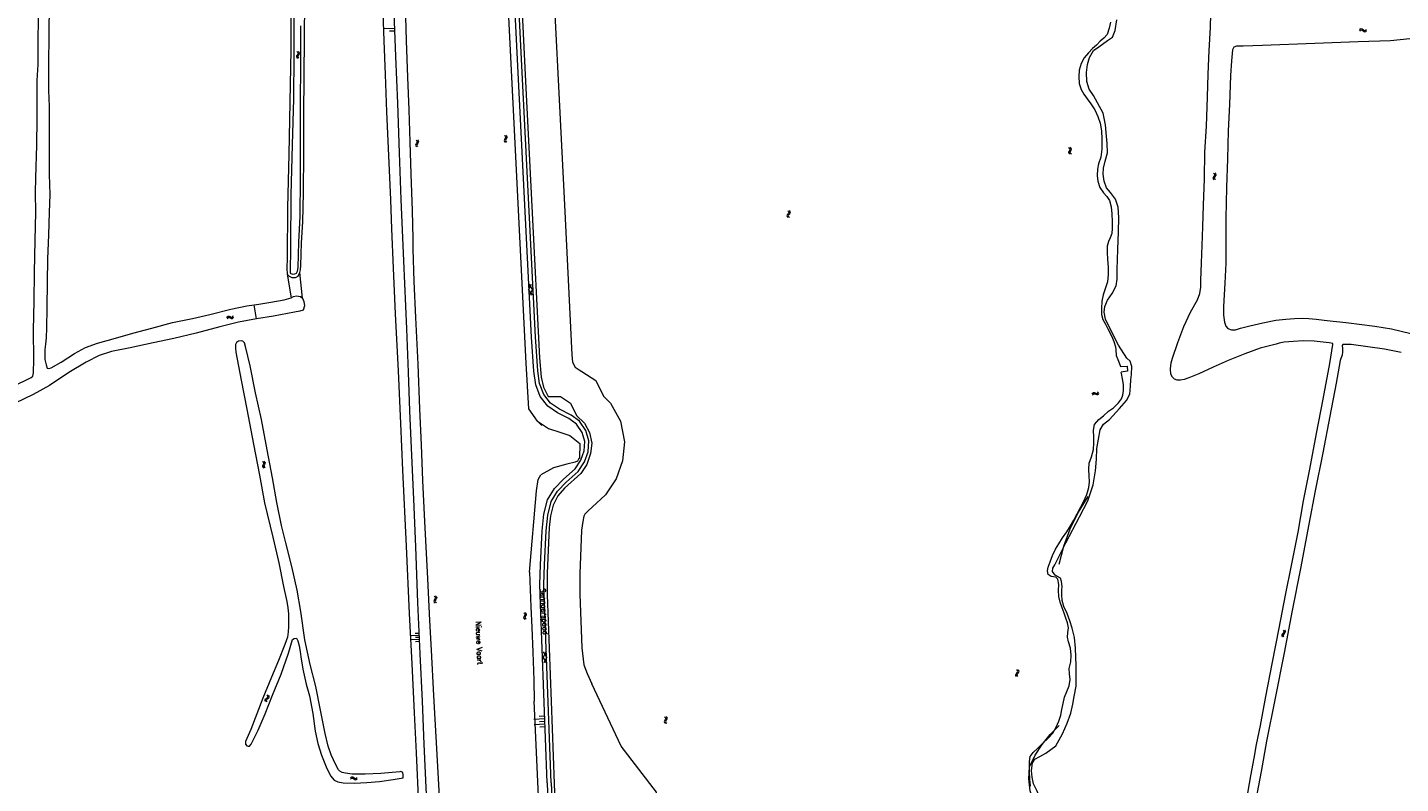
# Model space of a CAD drawing. Header units: metres. Extents: x 189705 to 199106, y 581686 to 588448.
# Tile 535 of 555: x 197695 to 198202, y 587037 to 587316. Entities that reach past the tile are written whole.
import ezdxf

# ---------------------------------------------------------------- set-up
doc = ezdxf.new("R2010")
doc.units = ezdxf.units.M
doc.layers.add('B-WA-OG-GBKN-G', color=7, linetype='Continuous', lineweight=18)
doc.styles.add('Style-STANDARD', font='STANDARD.shx')

msp = doc.modelspace()

# ---------------------------------------------------------------- linework, layer by layer
at = {"layer": 'B-WA-OG-GBKN-G'}
for p, q in [((197831.026, 587316.074), (197827.012, 587315.958)), ((197831.055, 587315.07), (197829.048, 587315.012)), ((198187.344, 587315.606), (198187.639, 587315.886)), ((198187.367, 587315.109), (198187.665, 587315.388)), ((198187.639, 587315.886), (198187.942, 587316.01)), ((198187.665, 587315.388), (198187.969, 587315.51)), ((198187.942, 587316.01), (198188.268, 587315.916)), ((198187.969, 587315.51), (198188.283, 587315.42)), ((198188.268, 587315.916), (198188.59, 587315.668)), ((198188.283, 587315.42), (198188.615, 587315.172)), ((198188.59, 587315.668), (198188.915, 587315.42)), ((198188.615, 587315.172), (198188.938, 587314.922)), ((198188.915, 587315.42), (198189.23, 587315.327)), ((198188.938, 587314.922), (198189.253, 587314.828)), ((198189.23, 587315.327), (198189.543, 587315.451)), ((198189.253, 587314.828), (198189.566, 587314.955)), ((198189.543, 587315.451), (198189.841, 587315.731)), ((198189.566, 587314.955), (198189.864, 587315.235)), ((197794.856, 587307.506), (197795.151, 587307.225)), ((197795.219, 587306.61), (197794.991, 587306.264)), ((197795.151, 587307.225), (197795.291, 587306.928)), ((197795.291, 587306.928), (197795.219, 587306.61)), ((197795.35, 587307.558), (197795.647, 587307.279)), ((197795.714, 587306.654), (197795.485, 587306.317)), ((197795.647, 587307.279), (197795.788, 587306.984)), ((197795.788, 587306.984), (197795.714, 587306.654)), ((197794.76, 587305.927), (197794.685, 587305.607)), ((197794.685, 587305.607), (197794.829, 587305.302)), ((197794.991, 587306.264), (197794.76, 587305.927)), ((197794.829, 587305.302), (197795.126, 587305.021)), ((197795.256, 587305.979), (197795.181, 587305.659)), ((197795.181, 587305.659), (197795.323, 587305.354)), ((197795.485, 587306.317), (197795.256, 587305.979)), ((197795.323, 587305.354), (197795.62, 587305.073)), ((197871.481, 587276.548), (197871.792, 587276.286)), ((197871.792, 587276.286), (197871.949, 587275.997)), ((197871.97, 587276.63), (197872.284, 587276.369)), ((197872.284, 587276.369), (197872.443, 587276.083)), ((197872.443, 587276.083), (197872.388, 587275.749)), ((197838.739, 587273.296), (197838.656, 587272.977)), ((197838.656, 587272.977), (197838.793, 587272.669)), ((197838.977, 587273.627), (197838.739, 587273.296)), ((197838.793, 587272.669), (197839.084, 587272.382)), ((197838.869, 587274.872), (197839.158, 587274.585)), ((197839.213, 587273.968), (197838.977, 587273.627)), ((197839.236, 587273.337), (197839.153, 587273.018)), ((197839.153, 587273.018), (197839.288, 587272.71)), ((197839.158, 587274.585), (197839.291, 587274.285)), ((197839.291, 587274.285), (197839.213, 587273.968)), ((197839.472, 587273.67), (197839.236, 587273.337)), ((197839.288, 587272.71), (197839.579, 587272.423)), ((197839.364, 587274.913), (197839.655, 587274.628)), ((197839.708, 587274.001), (197839.472, 587273.67)), ((197839.655, 587274.628), (197839.79, 587274.33)), ((197839.79, 587274.33), (197839.708, 587274.001)), ((197871.48, 587274.966), (197871.424, 587274.642)), ((197871.424, 587274.642), (197871.586, 587274.346)), ((197871.69, 587275.316), (197871.48, 587274.966)), ((197871.586, 587274.346), (197871.899, 587274.084)), ((197871.897, 587275.675), (197871.69, 587275.316)), ((197871.949, 587275.997), (197871.897, 587275.675)), ((197871.972, 587275.048), (197871.916, 587274.724)), ((197871.916, 587274.724), (197872.076, 587274.428)), ((197872.18, 587275.399), (197871.972, 587275.048)), ((197872.076, 587274.428), (197872.389, 587274.165)), ((197872.388, 587275.749), (197872.18, 587275.399)), ((198080.193, 587271.781), (198079.863, 587272.022)), ((198080.152, 587270.804), (198080.337, 587271.168)), ((198080.372, 587271.496), (198080.193, 587271.781)), ((198080.337, 587271.168), (198080.372, 587271.496)), ((198080.676, 587271.894), (198080.347, 587272.135)), ((198080.635, 587270.919), (198080.822, 587271.282)), ((198080.857, 587271.609), (198080.676, 587271.894)), ((198080.822, 587271.282), (198080.857, 587271.609)), ((198079.934, 587270.105), (198079.967, 587270.442)), ((198080.111, 587269.83), (198079.934, 587270.105)), ((198079.967, 587270.442), (198080.152, 587270.804)), ((198080.44, 587269.59), (198080.111, 587269.83)), ((198080.42, 587270.222), (198080.452, 587270.547)), ((198080.596, 587269.945), (198080.42, 587270.222)), ((198080.452, 587270.547), (198080.635, 587270.919)), ((198080.924, 587269.703), (198080.596, 587269.945)), ((198133.229, 587261.076), (198133.157, 587260.755)), ((198133.458, 587261.414), (198133.229, 587261.076)), ((198133.313, 587262.656), (198133.61, 587262.377)), ((198133.683, 587261.762), (198133.458, 587261.414)), ((198133.61, 587262.377), (198133.752, 587262.081)), ((198133.725, 587261.132), (198133.652, 587260.811)), ((198133.752, 587262.081), (198133.683, 587261.762)), ((198133.951, 587261.472), (198133.725, 587261.132)), ((198133.806, 587262.711), (198134.106, 587262.435)), ((198134.177, 587261.81), (198133.951, 587261.472)), ((198134.106, 587262.435), (198134.249, 587262.141)), ((198134.249, 587262.141), (198134.177, 587261.81)), ((198133.157, 587260.755), (198133.303, 587260.451)), ((198133.303, 587260.451), (198133.602, 587260.173)), ((198133.652, 587260.811), (198133.797, 587260.507)), ((198133.797, 587260.507), (198134.096, 587260.228)), ((197975.935, 587247.199), (197975.835, 587246.886)), ((197975.835, 587246.886), (197975.956, 587246.571)), ((197976.19, 587247.517), (197975.935, 587247.199)), ((197975.956, 587246.571), (197976.23, 587246.268)), ((197976.15, 587248.767), (197976.423, 587248.464)), ((197976.444, 587247.845), (197976.19, 587247.517)), ((197976.433, 587247.213), (197976.334, 587246.9)), ((197976.334, 587246.9), (197976.452, 587246.585)), ((197976.423, 587248.464), (197976.54, 587248.157)), ((197976.687, 587247.533), (197976.433, 587247.213)), ((197976.54, 587248.157), (197976.444, 587247.845)), ((197976.452, 587246.585), (197976.727, 587246.282)), ((197976.647, 587248.781), (197976.922, 587248.48)), ((197976.941, 587247.851), (197976.687, 587247.533)), ((197976.922, 587248.48), (197977.04, 587248.175)), ((197977.04, 587248.175), (197976.941, 587247.851)), ((197880.425, 587219.531), (197881.518, 587221.63)), ((197880.551, 587221.587), (197881.822, 587219.594)), ((197880.425, 587219.531), (197881.698, 587217.538)), ((197880.731, 587217.495), (197881.822, 587219.594)), ((197768.98, 587209.259), (197769.196, 587209.605)), ((197769.126, 587208.785), (197769.345, 587209.129)), ((197769.196, 587209.605), (197769.458, 587209.801)), ((197769.345, 587209.129), (197769.609, 587209.323)), ((197769.458, 587209.801), (197769.796, 587209.791)), ((197769.609, 587209.323), (197769.935, 587209.315)), ((197769.796, 587209.791), (197770.171, 587209.632)), ((197769.935, 587209.315), (197770.319, 587209.158)), ((197770.171, 587209.632), (197770.547, 587209.474)), ((197770.319, 587209.158), (197770.694, 587208.997)), ((197770.547, 587209.474), (197770.876, 587209.462)), ((197770.694, 587208.997), (197771.023, 587208.985)), ((197770.876, 587209.462), (197771.148, 587209.66)), ((197771.023, 587208.985), (197771.294, 587209.186)), ((197771.148, 587209.66), (197771.365, 587210.006)), ((197771.294, 587209.186), (197771.512, 587209.532)), ((198088.531, 587181.051), (198088.737, 587181.403)), ((198088.691, 587180.581), (198088.899, 587180.931)), ((198088.737, 587181.403), (198088.993, 587181.606)), ((198088.899, 587180.931), (198089.158, 587181.133)), ((198088.993, 587181.606), (198089.332, 587181.606)), ((198089.158, 587181.133), (198089.484, 587181.134)), ((198089.332, 587181.606), (198089.711, 587181.458)), ((198089.484, 587181.134), (198089.873, 587180.988)), ((198089.711, 587181.458), (198090.091, 587181.31)), ((198089.873, 587180.988), (198090.252, 587180.838)), ((198090.091, 587181.31), (198090.421, 587181.307)), ((198090.252, 587180.838), (198090.581, 587180.835)), ((198090.421, 587181.307), (198090.686, 587181.513)), ((198090.581, 587180.835), (198090.846, 587181.043)), ((198090.686, 587181.513), (198090.895, 587181.865)), ((198090.846, 587181.043), (198091.055, 587181.395)), ((197782.124, 587156.16), (197782.451, 587155.916)), ((197782.22, 587154.581), (197782.183, 587154.253)), ((197782.408, 587154.942), (197782.22, 587154.581)), ((197782.593, 587155.314), (197782.408, 587154.942)), ((197782.451, 587155.916), (197782.625, 587155.638)), ((197782.625, 587155.638), (197782.593, 587155.314)), ((197782.608, 587156.271), (197782.936, 587156.03)), ((197782.706, 587154.692), (197782.669, 587154.365)), ((197782.669, 587154.365), (197782.847, 587154.079)), ((197782.892, 587155.056), (197782.706, 587154.692)), ((197783.078, 587155.417), (197782.892, 587155.056)), ((197782.936, 587156.03), (197783.113, 587155.754)), ((197783.113, 587155.754), (197783.078, 587155.417)), ((197782.183, 587154.253), (197782.363, 587153.968)), ((197782.363, 587153.968), (197782.692, 587153.725)), ((197782.847, 587154.079), (197783.176, 587153.836)), ((197845.51, 587104.844), (197845.436, 587104.523)), ((197845.436, 587104.523), (197845.58, 587104.218)), ((197845.74, 587105.18), (197845.51, 587104.844)), ((197845.58, 587104.218), (197845.878, 587103.938)), ((197845.603, 587106.423), (197845.899, 587106.142)), ((197845.968, 587105.527), (197845.74, 587105.18)), ((197845.899, 587106.142), (197846.039, 587105.846)), ((197846.006, 587104.896), (197845.931, 587104.576)), ((197845.931, 587104.576), (197846.074, 587104.271)), ((197846.039, 587105.846), (197845.968, 587105.527)), ((197846.234, 587105.235), (197846.006, 587104.896)), ((197846.074, 587104.271), (197846.372, 587103.991)), ((197846.097, 587106.476), (197846.395, 587106.197)), ((197846.462, 587105.572), (197846.234, 587105.235)), ((197846.395, 587106.197), (197846.537, 587105.902)), ((197846.537, 587105.902), (197846.462, 587105.572)), ((197878.632, 587098.721), (197878.58, 587098.396)), ((197878.61, 587100.303), (197878.925, 587100.044)), ((197878.837, 587099.074), (197878.632, 587098.721)), ((197879.039, 587099.436), (197878.837, 587099.074)), ((197878.925, 587100.044), (197879.087, 587099.758)), ((197879.087, 587099.758), (197879.039, 587099.436)), ((197879.123, 587098.809), (197879.071, 587098.484)), ((197879.099, 587100.391), (197879.416, 587100.135)), ((197879.326, 587099.164), (197879.123, 587098.809)), ((197879.529, 587099.516), (197879.326, 587099.164)), ((197879.416, 587100.135), (197879.579, 587099.851)), ((197879.579, 587099.851), (197879.529, 587099.516)), ((197878.58, 587098.396), (197878.747, 587098.102)), ((197878.747, 587098.102), (197879.064, 587097.844)), ((197879.071, 587098.484), (197879.235, 587098.191)), ((197879.235, 587098.191), (197879.553, 587097.933)), ((198159.061, 587093.863), (198159.298, 587093.532)), ((198159.298, 587093.532), (198159.379, 587093.214)), ((198159.556, 587093.821), (198159.795, 587093.492)), ((197840.095, 587091.922), (197837.087, 587091.765)), ((197840.173, 587090.418), (197837.165, 587090.261)), ((197840.056, 587092.674), (197838.552, 587092.596)), ((197840.134, 587091.17), (197838.63, 587091.092)), ((197840.212, 587089.666), (197838.708, 587089.588)), ((198158.67, 587092.33), (198158.536, 587092.029)), ((198158.536, 587092.029), (198158.62, 587091.703)), ((198158.62, 587091.703), (198158.86, 587091.371)), ((198158.96, 587092.617), (198158.67, 587092.33)), ((198159.249, 587092.915), (198158.96, 587092.617)), ((198159.167, 587092.288), (198159.033, 587091.987)), ((198159.033, 587091.987), (198159.115, 587091.661)), ((198159.115, 587091.661), (198159.354, 587091.329)), ((198159.455, 587092.577), (198159.167, 587092.288)), ((198159.379, 587093.214), (198159.249, 587092.915)), ((198159.743, 587092.865), (198159.455, 587092.577)), ((198159.879, 587093.175), (198159.743, 587092.865)), ((198159.795, 587093.492), (198159.879, 587093.175)), ((197886.88, 587085.922), (197885.771, 587083.833)), ((197887.024, 587081.829), (197885.771, 587083.833)), ((197887.168, 587083.883), (197885.913, 587085.887)), ((197887.168, 587083.883), (197886.057, 587081.794)), ((198060.7, 587078.018), (198060.975, 587078.32)), ((198060.999, 587078.948), (198060.746, 587079.269)), ((198060.975, 587078.32), (198061.096, 587078.626)), ((198061.096, 587078.626), (198060.999, 587078.948)), ((198061.197, 587078), (198061.474, 587078.3)), ((198061.496, 587078.928), (198061.242, 587079.249)), ((198061.474, 587078.3), (198061.594, 587078.606)), ((198061.594, 587078.606), (198061.496, 587078.928)), ((198060.304, 587077.402), (198060.425, 587077.718)), ((198060.401, 587077.09), (198060.304, 587077.402)), ((198060.655, 587076.771), (198060.401, 587077.09)), ((198060.425, 587077.718), (198060.7, 587078.018)), ((198060.804, 587077.386), (198060.921, 587077.69)), ((198060.9, 587077.071), (198060.804, 587077.386)), ((198061.151, 587076.751), (198060.9, 587077.071)), ((198060.921, 587077.69), (198061.197, 587078)), ((197783.124, 587068.205), (197783.306, 587068.492)), ((197783.159, 587067.88), (197783.124, 587068.205)), ((197783.306, 587068.492), (197783.634, 587068.732)), ((197783.612, 587068.091), (197783.786, 587068.367)), ((197783.634, 587068.732), (197783.963, 587068.974)), ((197783.786, 587068.367), (197784.117, 587068.617)), ((197784.11, 587069.585), (197783.924, 587069.95)), ((197783.963, 587068.974), (197784.141, 587069.25)), ((197784.141, 587069.25), (197784.11, 587069.585)), ((197784.117, 587068.617), (197784.447, 587068.856)), ((197784.593, 587069.468), (197784.407, 587069.833)), ((197784.447, 587068.856), (197784.626, 587069.133)), ((197784.626, 587069.133), (197784.593, 587069.468)), ((197783.345, 587067.518), (197783.159, 587067.88)), ((197783.644, 587067.764), (197783.612, 587068.091)), ((197783.827, 587067.401), (197783.644, 587067.764)), ((197886.39, 587061.09), (197882.379, 587060.9)), ((197886.484, 587059.084), (197882.473, 587058.894)), ((197886.342, 587062.092), (197884.337, 587061.998)), ((197886.437, 587060.087), (197884.432, 587059.992)), ((197886.532, 587058.082), (197884.526, 587057.987)), ((197930.568, 587060.31), (197930.499, 587059.988)), ((197930.499, 587059.988), (197930.65, 587059.686)), ((197930.791, 587060.651), (197930.568, 587060.31)), ((197930.631, 587061.89), (197930.931, 587061.616)), ((197930.65, 587059.686), (197930.952, 587059.411)), ((197931.012, 587061.002), (197930.791, 587060.651)), ((197930.931, 587061.616), (197931.077, 587061.321)), ((197931.063, 587060.372), (197930.994, 587060.05)), ((197930.994, 587060.05), (197931.142, 587059.748)), ((197931.077, 587061.321), (197931.012, 587061.002)), ((197931.284, 587060.715), (197931.063, 587060.372)), ((197931.123, 587061.952), (197931.426, 587061.68)), ((197931.142, 587059.748), (197931.445, 587059.473)), ((197931.506, 587061.056), (197931.284, 587060.715)), ((197931.426, 587061.68), (197931.574, 587061.388)), ((197931.574, 587061.388), (197931.506, 587061.056)), ((197814.609, 587039.31), (197814.899, 587039.597)), ((197814.643, 587038.815), (197814.935, 587039.099)), ((197814.899, 587039.597), (197815.199, 587039.727)), ((197814.935, 587039.099), (197815.237, 587039.228)), ((197815.199, 587039.727), (197815.527, 587039.64)), ((197815.237, 587039.228), (197815.552, 587039.144)), ((197815.527, 587039.64), (197815.854, 587039.399)), ((197815.552, 587039.144), (197815.89, 587038.903)), ((197815.854, 587039.399), (197816.184, 587039.158)), ((197815.89, 587038.903), (197816.217, 587038.66)), ((197816.184, 587039.158), (197816.501, 587039.07)), ((197816.217, 587038.66), (197816.535, 587038.573)), ((197816.501, 587039.07), (197816.811, 587039.201)), ((197816.535, 587038.573), (197816.845, 587038.705)), ((197816.811, 587039.201), (197817.103, 587039.487)), ((197816.845, 587038.705), (197817.136, 587038.992))]:
    msp.add_line(p, q, dxfattribs=at)
at = {"layer": 'B-WA-OG-GBKN-G', "flags": 128}
for points in [[(197795.309, 587500), (197795.179, 587492.426), (197795.159, 587472.904), (197794.676, 587454.025), (197794.395, 587432.667), (197794.216, 587410.903), (197793.613, 587389.133), (197793.405, 587368.305), (197793.048, 587347.895), (197792.68, 587326.046), (197792.626, 587308.186), (197792.285, 587288.796), (197791.866, 587269.466), (197791.369, 587249.959), (197791.286, 587231.248), (197791.188, 587227.547), (197791.331, 587225.375)], [(197795.97, 587225.929), (197796.222, 587226.883), (197796.325, 587228.465), (197796.596, 587236.94), (197797.079, 587244.596), (197797.279, 587255.308), (197797.421, 587270.12), (197797.48, 587283.776), (197797.564, 587298.68), (197797.708, 587312.367), (197797.774, 587326.107), (197797.991, 587341.9), (197798.238, 587356.732), (197798.465, 587369.746), (197798.664, 587387.939), (197798.974, 587400.279), (197799.413, 587413.998), (197799.518, 587431.499), (197799.644, 587449.228), (197799.745, 587463.602), (197799.887, 587478.63), (197799.94, 587494.208), (197799.986, 587500)], [(197880.512, 587175.571), (197879.566, 587192.48), (197874.642, 587290.76), (197869.598, 587391.517), (197869.115, 587408.015), (197869.551, 587423.601), (197870.491, 587439.212), (197872.279, 587455.661), (197874.966, 587472.094), (197876.856, 587482.674), (197877.797, 587491.756), (197879.768, 587500)], [(197877.834, 587304.71), (197873.287, 587396.433), (197873.102, 587404.166), (197873.157, 587414.495), (197873.44, 587424.515), (197874.114, 587434.909), (197875.056, 587445.294), (197879.785, 587478.429)], [(197698.919, 587290.509), (197699.002, 587296.819), (197699.325, 587302.8), (197699.319, 587311.134), (197699.48, 587320.012), (197699.998, 587329.564), (197700.313, 587340.603), (197700.509, 587352.79), (197700.526, 587363.117), (197700.576, 587370.908), (197700.348, 587377.998), (197700.344, 587384.014), (197700.424, 587389.714), (197700.376, 587396.051), (197700.486, 587405.309), (197700.526, 587414.987), (197700.564, 587422.987), (197700.861, 587432.998), (197700.855, 587443.967), (197700.965, 587446.496), (197701.286, 587449.057), (197701.617, 587451.152)], [(197886.181, 587410.646), (197886.27, 587398.983), (197888.785, 587348.19), (197891.297, 587297.053), (197893.632, 587250.94), (197896.438, 587195.547)], [(197876.336, 587304.635), (197871.787, 587396.378)], [(197876.694, 587349.729), (197879.308, 587296.522), (197881.647, 587250.333), (197884.477, 587194.459), (197885.112, 587187.3), (197885.909, 587183.596), (197887.682, 587180.164), (197892.197, 587180.108), (197895.95, 587177.716), (197898.151, 587173.118), (197901.04, 587170.295), (197902.962, 587166.831), (197903.737, 587162.89), (197903.296, 587159.12), (197901.879, 587155.079), (197899.669, 587151.723), (197893.707, 587146.286), (197891.214, 587143.496), (197889.481, 587139.993), (197888.572, 587136.032), (197888.052, 587131.707), (197887.302, 587114.95), (197887.32, 587106.908), (197888.785, 587067.55), (197890.293, 587027.08)], [(197833.211, 587170.18), (197832.36, 587189.641), (197831.319, 587210.726), (197830.567, 587227.519), (197829.911, 587242.102), (197829.516, 587252.748), (197828.793, 587269.109), (197828.022, 587285.292), (197827.575, 587299.088), (197827.089, 587311.512), (197826.457, 587329.17)], [(197703.401, 587325.618), (197703.263, 587313.221), (197703.157, 587303.392), (197703.121, 587293.19), (197703.407, 587287.193), (197703.354, 587278.846), (197703.37, 587269.947), (197703.392, 587262.182), (197703.598, 587254.698), (197703.377, 587248.147), (197703.147, 587239.852), (197702.73, 587230.812), (197702.591, 587222.399), (197702.513, 587212.859), (197702.359, 587205.455), (197702.315, 587201.805), (197702.042, 587199.415), (197701.836, 587197.509), (197701.727, 587195.38), (197701.838, 587193.846), (197702.268, 587191.859), (197702.701, 587190.605), (197703.237, 587190.478), (197704.129, 587190.677), (197707.849, 587192.854), (197712.706, 587196.068), (197716.819, 587198.289), (197721.236, 587199.867), (197726.958, 587201.464), (197734.313, 587203.513), (197741.294, 587205.425), (197748.971, 587207.459)], [(197793.719, 587325.145), (197793.792, 587306.107), (197793.561, 587290.052), (197793.092, 587273.148), (197792.669, 587254.596), (197792.461, 587235.585), (197792.441, 587225.756), (197793.237, 587225.38), (197794.055, 587225.39), (197794.736, 587225.702), (197795.125, 587226.466), (197795.273, 587227.773), (197795.54, 587237.105), (197796.017, 587246.658), (197796.149, 587260.64), (197796.165, 587272.896), (197796.15, 587281.921), (197796.181, 587289.278), (197796.16, 587292.751), (197796.258, 587298.506), (197796.322, 587303.816), (197796.289, 587307.459), (197796.367, 587317.026)], [(197835.43, 587205.118), (197834.329, 587230.295), (197833.426, 587252.932), (197832.696, 587270.157), (197832.084, 587288.502), (197831.38, 587305.676), (197830.838, 587321.836)], [(197840.302, 587175.626), (197839.63, 587192.064), (197838.824, 587209.314), (197838.229, 587222.576), (197837.797, 587234.644), (197837.816, 587238.431), (197837.575, 587248.9), (197837.106, 587262.315), (197836.727, 587274.181), (197836.348, 587285.97), (197835.89, 587298.064), (197835.395, 587311.529), (197835.065, 587320.549)], [(198095.265, 587318.361), (198094.871, 587316.172), (198094.098, 587313.879), (198092.838, 587312.425), (198091.546, 587311.343), (198090.194, 587309.942), (198088.633, 587308.698), (198087.195, 587307.088), (198085.619, 587305.177)], [(198093.194, 587213.351), (198094.157, 587215.754), (198095.892, 587218.207), (198097.431, 587220.975), (198097.754, 587223.525), (198097.739, 587227.004), (198097.987, 587234.38), (198098.258, 587241.011), (198098.341, 587246.268), (198098.145, 587250.049), (198097.16, 587252.982), (198095.377, 587255.513), (198093.852, 587257.205), (198092.971, 587259.615), (198092.614, 587262.232), (198092.713, 587264.534), (198093.337, 587267.069), (198094.184, 587270.101), (198094.104, 587273.593), (198093.673, 587277.676), (198093.487, 587280.489), (198092.599, 587284.821), (198090.558, 587288.647), (198089.011, 587291.308), (198087.384, 587293.628), (198086.609, 587296.456), (198086.437, 587299.831), (198086.826, 587302.747), (198087.528, 587305.373), (198089.08, 587307.906), (198090.995, 587309.299), (198094.194, 587311.682), (198096.069, 587312.892), (198097.058, 587315.308), (198097.621, 587319.282)], [(198131.145, 587290.713), (198131.435, 587299.155), (198131.746, 587307.885), (198132.22, 587316.438), (198132.335, 587321.493)], [(198209.475, 587312.584), (198198.673, 587311.522), (198186.83, 587311.102), (198170.715, 587310.525), (198151.412, 587309.789), (198147.865, 587309.646), (198144.268, 587309.521), (198141.815, 587309.49), (198140.859, 587309.127), (198140.379, 587308.207), (198140.031, 587304.068), (198139.62, 587298.641), (198139.238, 587287.969), (198138.773, 587278.285), (198138.47, 587267.908), (198138.12, 587257.347)], [(197881.469, 587202.085), (197876.336, 587304.635)], [(197888.766, 587037.498), (197886.323, 587103.512), (197886.111, 587110.746), (197886.286, 587117.929), (197886.877, 587130.473), (197887.51, 587136.366), (197888.808, 587141.337), (197891.139, 587145.242), (197894.338, 587148.536), (197898.771, 587152.477), (197901.127, 587155.959), (197902.374, 587159.753), (197902.679, 587163.71), (197901.604, 587167.535), (197899.177, 587170.999), (197896.109, 587173.254), (197891.841, 587175.409), (197888.543, 587177.707), (197886.038, 587180.907), (197884.505, 587184.888), (197883.817, 587189.661), (197882.967, 587202.174), (197877.834, 587304.71)], [(198085.619, 587305.177), (198084.468, 587303.101), (198083.727, 587300.697), (198083.575, 587298.376), (198083.796, 587295.785), (198084.481, 587293.585), (198085.483, 587291.836), (198086.719, 587290.131), (198088.06, 587288.197), (198089.511, 587285.995), (198090.614, 587283.506), (198091.443, 587281.11), (198091.957, 587278.27), (198092.143, 587275.176), (198092.058, 587271.468), (198091.734, 587268.552), (198090.928, 587266.024), (198090.535, 587264.07), (198090.442, 587261.762), (198090.664, 587259.616), (198091.428, 587257.39), (198092.743, 587255.423), (198093.935, 587254.039), (198094.93, 587252.545), (198095.557, 587250.221), (198095.803, 587247.604), (198095.904, 587244.622), (198095.929, 587242.234), (198095.791, 587240.293), (198095.158, 587238.745), (198094.526, 587237.419), (198094.114, 587235.609), (198094.139, 587233.412), (198094.261, 587230.73), (198094.487, 587227.969), (198094.438, 587225.151), (198094.174, 587222.451), (198093.355, 587219.962), (198092.654, 587217.727), (198092.162, 587215.414), (198091.944, 587212.681), (198092.014, 587210.385), (198092.479, 587208.618), (198093.428, 587206.842), (198094.39, 587205.139), (198095.774, 587202.329), (198096.591, 587200.416), (198097.16, 587198.478), (198097.268, 587197.353), (198097.398, 587195.312)], [(197689.96, 587183.811), (197696.765, 587187.1), (197697.383, 587187.654), (197697.638, 587188.891), (197697.681, 587193.779), (197697.609, 587204.631), (197697.831, 587215.336), (197697.98, 587225.964), (197698.208, 587237.928), (197698.42, 587248.057), (197698.305, 587255.528), (197698.489, 587260.906), (197698.848, 587272.994), (197698.941, 587282.744), (197698.919, 587290.509)], [(198152.703, 587069.373), (198155.045, 587081.409), (198157.592, 587094.546), (198159.934, 587106.718), (198162.223, 587118.403), (198164.596, 587130.009), (198166.631, 587141.604), (198168.984, 587153.334), (198171.381, 587166.457), (198173.895, 587179.157), (198176.338, 587192.365), (198177.472, 587199.292), (198177.415, 587199.696), (198176.1, 587199.934), (198170.539, 587200.622), (198166.488, 587200.66), (198162.912, 587200.489), (198159.478, 587200.154), (198157.66, 587199.892), (198156.505, 587199.441), (198150.562, 587197.997), (198144.885, 587195.936), (198138.722, 587193.387), (198133.266, 587190.927), (198127.914, 587188.46), (198124.221, 587187.034), (198122.525, 587186.457), (198121.197, 587186.2), (198119.902, 587186.198), (198118.948, 587186.587), (198118.212, 587187.283), (198117.64, 587188.37), (198117.424, 587190.359), (198117.693, 587192.582), (198118.222, 587194.254), (198120.217, 587200.048), (198122.402, 587205.973), (198124.892, 587211.307), (198127.425, 587215.824), (198128.29, 587218.137), (198128.631, 587220.568), (198128.738, 587222.994), (198128.897, 587229.553), (198129.207, 587235.916), (198129.459, 587242.801), (198129.617, 587250.773), (198129.97, 587260.503), (198130.167, 587270.423), (198130.762, 587279.976), (198131.145, 587290.713)], [(198138.12, 587257.347), (198137.879, 587246.001), (198137.855, 587240.913), (198137.968, 587235.57), (198137.882, 587229.416), (198137.536, 587221.994), (198137.056, 587213.429), (198137.012, 587210.178), (198137.363, 587207.607), (198137.888, 587206.114), (198138.624, 587205.229), (198139.95, 587204.753), (198141.454, 587204.761), (198143.359, 587205.324), (198146.789, 587206.28), (198151.534, 587207.317), (198156.41, 587208.311), (198160.085, 587208.749), (198163.251, 587208.961), (198166.097, 587209.024), (198168.579, 587208.965), (198171.275, 587208.761), (198174.269, 587208.277), (198177.531, 587207.915), (198179.96, 587207.66), (198183.366, 587207.364), (198187.096, 587206.916), (198192.904, 587206.091), (198199.088, 587205.089), (198206.28, 587203.381)], [(197791.331, 587225.375), (197791.95, 587224.608), (197793.02, 587224.055), (197794.361, 587224.136), (197795.305, 587224.603), (197795.97, 587225.929)], [(197791.331, 587225.375), (197792.713, 587216.554)], [(197796.887, 587216.435), (197795.97, 587225.929)], [(197779.066, 587213.999), (197780.77, 587214.206), (197785.203, 587214.925), (197790.141, 587215.786), (197792.713, 587216.554)], [(197796.887, 587216.435), (197797.392, 587215.221), (197797.679, 587213.594), (197797.213, 587212.089), (197795.946, 587211.676), (197793.992, 587211.273), (197786.22, 587209.809), (197779.892, 587208.778)], [(197792.713, 587216.554), (197793.581, 587217.093), (197794.728, 587217.271), (197796.222, 587217.12), (197796.887, 587216.435)], [(197748.971, 587207.459), (197756.31, 587208.99), (197762.7, 587210.479), (197770.414, 587212.356), (197776.423, 587213.677), (197779.066, 587213.999)], [(197779.892, 587208.778), (197779.066, 587213.999)], [(198077.63, 587055.596), (198079.305, 587059.475), (198080.612, 587063.159), (198081.369, 587066.466), (198081.888, 587069.302), (198082.582, 587073.158), (198082.608, 587077.174), (198082.686, 587080.849), (198082.553, 587083.923), (198082.368, 587087.233), (198081.989, 587091.171), (198081.215, 587094.562), (198080.322, 587097.311), (198079.285, 587099.983), (198078.116, 587102.538), (198077.418, 587104.855), (198077.334, 587107.066), (198077.405, 587108.792), (198077.475, 587110.008), (198077.258, 587111.762), (198076.87, 587113.084), (198074.873, 587114.124), (198073.857, 587115.462), (198074.005, 587116.691), (198074.716, 587117.996), (198078.798, 587126.053), (198083.84, 587135.741), (198086.934, 587141.603), (198088.955, 587147.482), (198089.836, 587152.698), (198090.099, 587157.001), (198090.322, 587160.976), (198090.843, 587164.375), (198091.548, 587167.773), (198092.759, 587169.914), (198094.949, 587171.647), (198098.612, 587175.663), (198101.172, 587178.61), (198102.502, 587181.038), (198102.721, 587183.915), (198102.847, 587186.322), (198103.05, 587188.322), (198103.151, 587191.212), (198102.543, 587193.176), (198101.383, 587194.305), (198098.299, 587199.142), (198094.985, 587205.575), (198093.531, 587208.759), (198093.03, 587211.337), (198093.194, 587213.351)], [(197779.892, 587208.778), (197773.334, 587207.591), (197766.347, 587205.882), (197757.646, 587203.479), (197749.466, 587201.533), (197741.785, 587199.958), (197733.304, 587198.171), (197726.423, 587196.723), (197721.889, 587195.283), (197717.015, 587192.856), (197710.653, 587188.988), (197703.501, 587184.206), (197697.509, 587180.899), (197690.765, 587177.682)], [(197844.052, 587000), (197843.841, 587009.215), (197843.286, 587020.901), (197842.627, 587035.687), (197841.857, 587051.717), (197841.189, 587067.596), (197840.407, 587085.049), (197839.561, 587104.002), (197838.802, 587124.683), (197838.019, 587142.187), (197837.299, 587158.345), (197836.625, 587174.885), (197836.124, 587189.189), (197835.43, 587205.118)], [(197806.368, 587051.011), (197805.337, 587055.664), (197803.588, 587064.277), (197801.825, 587073.085), (197799.754, 587081.215), (197797.737, 587090.214), (197796.378, 587100.759), (197794.974, 587108.629), (197793.004, 587117.353), (197790.766, 587126.144), (197789.126, 587132.554), (197787.43, 587140.969), (197785.797, 587150.164), (197783.854, 587160.395), (197781.746, 587171.702), (197779.637, 587181.541), (197777.654, 587191.471), (197775.925, 587198.622), (197775.519, 587199.908), (197774.847, 587200.573), (197774.225, 587200.7), (197773.327, 587200.574), (197772.505, 587200.06), (197772.24, 587199.354), (197772.181, 587197.991), (197772.285, 587196.483), (197774.333, 587186.206), (197776.325, 587175.424), (197778.839, 587162.601), (197781.031, 587151.143), (197782.869, 587140.926), (197785.927, 587128.173), (197788.234, 587118.706), (197789.948, 587109.977), (197791.16, 587104.388), (197791.47, 587102.067), (197791.721, 587099.877), (197791.8, 587097.118), (197791.804, 587095.172), (197791.663, 587093.194), (197791.339, 587091.302), (197790.363, 587088.495), (197788.015, 587082.609), (197785.522, 587076.475), (197782.234, 587068.692), (197777.827, 587057.124)], [(197882.325, 587189.503), (197881.469, 587202.085)], [(197896.438, 587195.547), (197896.592, 587192.783), (197897.597, 587191.024), (197899.105, 587190.018), (197900.035, 587189.342)], [(198097.398, 587195.312), (198098.014, 587193.806), (198098.527, 587192.542), (198099.032, 587191.2)], [(198202.691, 587196.445), (198196.533, 587197.649), (198184.202, 587199.307), (198181.955, 587199.366), (198181.153, 587199.297), (198180.872, 587198.972), (198181.006, 587197.871), (198180.989, 587196.633), (198180.842, 587195.448), (198180.35, 587194.225), (198180.192, 587193.496), (198178.597, 587185.034), (198176.274, 587172.887), (198173.739, 587159.367), (198170.948, 587145.352), (198168.612, 587133.003), (198165.45, 587116.606), (198162.414, 587101.087), (198159.508, 587085.51), (198156.043, 587068.123), (198152.916, 587052.82), (198150.991, 587041.603), (198148.957, 587031.313)], [(198099.032, 587191.2), (198101.5, 587191.302), (198101.631, 587189.458), (198099.308, 587189.165)], [(197883.044, 587184.506), (197882.325, 587189.503)], [(197900.035, 587189.342), (197905.292, 587185.992), (197908.057, 587180.216), (197910.682, 587177.65), (197914.371, 587171.003), (197915.874, 587163.36), (197915.061, 587156.405), (197912.714, 587149.713), (197908.864, 587143.867), (197902.245, 587137.831), (197901.248, 587136.715), (197900.861, 587135.934), (197900.41, 587133.967), (197900.02, 587130.725), (197899.303, 587114.695), (197899.32, 587107.152), (197900.057, 587087.346)], [(198075.012, 587123.739), (198076.196, 587125.737), (198077.538, 587127.956), (198079.2, 587130.147), (198080.574, 587132.353), (198081.739, 587134.527), (198083.022, 587136.785), (198084.279, 587139.129), (198085.313, 587141.257), (198086.591, 587143.974), (198087.371, 587146.541), (198087.568, 587148.653), (198087.425, 587150.903), (198087.374, 587153.179), (198087.474, 587155.566), (198088.253, 587157.839), (198089.021, 587160.623), (198089.154, 587163.081), (198089.148, 587165.148), (198089.052, 587167.653), (198089.438, 587169.764), (198091.001, 587171.668), (198092.719, 587173.023), (198094.615, 587174.678), (198096.379, 587176.006), (198098.314, 587177.817), (198099.346, 587179.298), (198099.86, 587180.618), (198100.089, 587182.415), (198100.077, 587184.606), (198099.809, 587186.706), (198099.436, 587188.604), (198099.308, 587189.165)], [(197884.718, 587180.159), (197883.044, 587184.506)], [(197887.501, 587176.606), (197884.718, 587180.159)], [(197849.031, 587000), (197848.193, 587020.28), (197847.679, 587030.035), (197846.785, 587045.709), (197845.465, 587069.664), (197844.535, 587086.506), (197844.011, 587097.38), (197843.168, 587112.977), (197842.153, 587133.987), (197841.415, 587149.128), (197840.847, 587162.237), (197840.302, 587175.626)], [(197883.702, 587170.976), (197880.512, 587175.571)], [(197891.07, 587174.117), (197887.501, 587176.606)], [(197841.297, 587000), (197840.706, 587013.535), (197839.912, 587029.387), (197839.089, 587048.543), (197838.279, 587063.302), (197837.44, 587081.416), (197836.471, 587099.986), (197835.32, 587124.909), (197833.966, 587152.904), (197833.211, 587170.18)], [(197885.314, 587169.477), (197883.702, 587170.976), (197887.839, 587168.342), (197892.322, 587166.879), (197895.644, 587165.778), (197899.291, 587162.845), (197899.199, 587157.197), (197898.972, 587157.197), (197898.509, 587156.205), (197897.648, 587155.893), (197894.555, 587155.156), (197889.613, 587153.794), (197884.911, 587151.188)], [(197895.322, 587171.971), (197891.07, 587174.117)], [(197898.09, 587169.937), (197895.322, 587171.971)], [(197900.229, 587166.884), (197898.09, 587169.937)], [(197901.163, 587163.56), (197900.229, 587166.884)], [(197899.767, 587156.626), (197900.892, 587160.049)], [(197900.892, 587160.049), (197901.163, 587163.56)], [(197897.634, 587153.473), (197899.767, 587156.626)], [(197883.33, 587145.305), (197883.983, 587149.525), (197884.911, 587151.188)], [(197889.941, 587146.161), (197893.3, 587149.621)], [(197893.3, 587149.621), (197897.634, 587153.473)], [(197880.76, 587115.317), (197883.33, 587145.305)], [(197887.41, 587141.923), (197889.941, 587146.161)], [(197886.031, 587136.637), (197887.41, 587141.923)], [(198076.33, 587118.232), (198078.062, 587124.869), (198080.455, 587131.297), (198083.486, 587137.451), (198087.122, 587143.267)], [(197885.381, 587130.589), (197886.031, 587136.637)], [(197884.786, 587117.982), (197885.381, 587130.589)], [(198065.73, 587036.221), (198065.562, 587038.831), (198065.414, 587041.598), (198065.409, 587043.776), (198065.44, 587045.365), (198065.656, 587047.156), (198066.772, 587048.656), (198068.498, 587050.312), (198070.211, 587052.013), (198072.297, 587053.909), (198074.01, 587055.8), (198075.241, 587057.986), (198076.177, 587060.266), (198076.976, 587062.513), (198077.362, 587064.545), (198077.814, 587066.787), (198078.385, 587069.067), (198079.144, 587071.216), (198080.099, 587073.26), (198080.48, 587075.613), (198080.226, 587077.772), (198080.023, 587079.656), (198080.711, 587082.146), (198080.752, 587084.572), (198080.493, 587087.208), (198079.834, 587089.519), (198079.473, 587091.267), (198079.518, 587092.934), (198079.818, 587094.653), (198079.432, 587096.492), (198078.778, 587098.319), (198078.202, 587100.146), (198077.444, 587102.143), (198076.764, 587104.186), (198076.267, 587106.221), (198076.131, 587108.439), (198076.198, 587110.754), (198075.897, 587112.703), (198075.18, 587113.445), (198074.298, 587113.566), (198073.35, 587113.647), (198072.273, 587114.351), (198072.062, 587115.705), (198072.328, 587117.071), (198073.008, 587119.116), (198073.892, 587121.415), (198075.012, 587123.739)], [(197880.76, 587115.317), (197881.27, 587102.403)], [(197884.611, 587110.742), (197884.786, 587117.982)], [(197884.824, 587103.462), (197884.611, 587110.742)], [(197881.27, 587102.403), (197881.652, 587094.868), (197882.035, 587085.671), (197882.325, 587075.406), (197882.466, 587067.63)], [(197887.267, 587037.443), (197884.824, 587103.462)], [(197777.827, 587057.124), (197775.86, 587052.724), (197775.848, 587051.695), (197776.337, 587051.143), (197776.834, 587050.963), (197777.366, 587051.059), (197777.991, 587051.764), (197780.546, 587056.941), (197783.104, 587062.898), (197785.797, 587069.824), (197789.091, 587077.567), (197791.782, 587085.332), (197793.182, 587090.351), (197793.84, 587090.813), (197794.718, 587090.835), (197795.244, 587089.902), (197795.655, 587088.059), (197796.064, 587086.012), (197796.343, 587084.052), (197797.093, 587079.491), (197798.343, 587073.921), (197799.492, 587069.588), (197800.699, 587063.057), (197801.626, 587056.586), (197802.643, 587051.991), (197804.009, 587047.657), (197805.675, 587043.42), (197807.298, 587040.001), (197808.654, 587038.479), (197809.94, 587037.84), (197811.946, 587037.507), (197816.007, 587037.31), (197820.638, 587037.556), (197825.322, 587037.978), (197830.406, 587038.641), (197834.149, 587039.263), (197834.074, 587040.355), (197833.927, 587041.33), (197833.287, 587041.594), (197832.934, 587041.575), (197825.823, 587040.926), (197820.119, 587040.664), (197815.318, 587040.641), (197812.756, 587040.97), (197811.586, 587041.262), (197810.712, 587041.814), (197810.236, 587042.306), (197809.202, 587044.134), (197807.462, 587047.816), (197806.368, 587051.011)], [(197900.057, 587087.346), (197900.797, 587081.067), (197902.054, 587077.8), (197903.754, 587074.068)], [(197934.603, 587000), (197932.145, 587010.835), (197927.656, 587034.016), (197914.646, 587050.946), (197903.754, 587074.068)], [(198145.535, 587030.873), (198147.162, 587040.102), (198148.342, 587046.612), (198149.222, 587051.599), (198150.678, 587058.633), (198152.703, 587069.373)], [(197885.427, 587002.702), (197882.466, 587067.63)], [(198065.436, 587043.415), (198067.526, 587047.635), (198070.068, 587051.6), (198073.029, 587055.262), (198076.375, 587058.577)], [(198075.711, 587000), (198075.289, 587001.493), (198073.751, 587003.316), (198072.672, 587005.177), (198071.965, 587008.672), (198071.844, 587011.72), (198072.168, 587014.596), (198072.742, 587018.113), (198073.081, 587021.669), (198071.984, 587025.898), (198069.66, 587030.981), (198068.155, 587034.687), (198066.881, 587037.124), (198066.38, 587039.585), (198066.113, 587041.993), (198066.515, 587044.817), (198067.318, 587046.2), (198069.27, 587047.135), (198071.406, 587048.397), (198075.104, 587051.066), (198077.63, 587055.596)], [(198071.636, 587022.766), (198068.974, 587026.328), (198066.972, 587030.299), (198065.693, 587034.559), (198065.176, 587038.976), (198065.436, 587043.415)], [(197887.267, 587037.443), (197887.626, 587027.037), (197888.754, 587000)], [(197888.766, 587037.498), (197890.33, 587000)]]:
    msp.add_lwpolyline(points, dxfattribs=at)

# ---------------------------------------------------------------- texts
at = {"layer": 'B-WA-OG-GBKN-G', "style": 'Style-STANDARD'}
for s, rotation, p in [('Sennaerspaad', 273.55489, (197884.707, 587109.174)), ('Nieuwe Vaart', 272.17837, (197860.907, 587096.985))]:
    msp.add_text(s, height=2, rotation=rotation, dxfattribs=at).set_placement(p)

doc.saveas('drawing.dxf')
